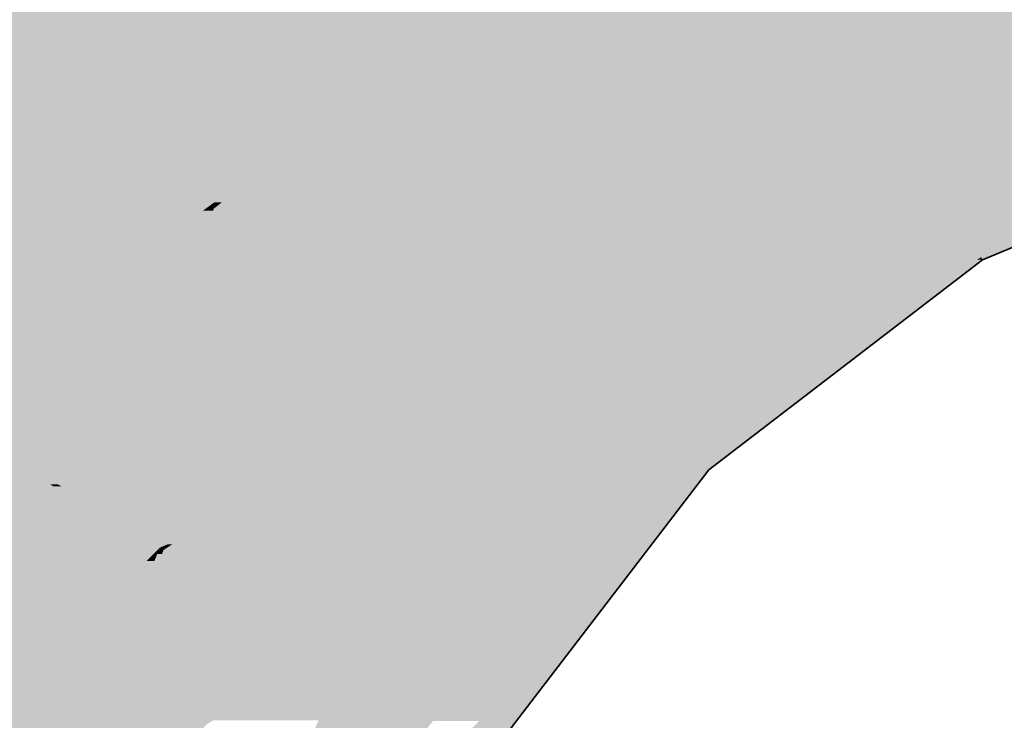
# Model space of a CAD drawing. Extents: x -350 to 540, y -53 to 541.
# Tile 129 of 569: x -151.47 to -149.98, y 116.82 to 117.88. Entities that reach past the tile are written whole.
import ezdxf

# ---------------------------------------------------------------- set-up
doc = ezdxf.new("R2010")
doc.units = 0
doc.layers.get('0').update_dxf_attribs({"lineweight": 35})
for name, color, linetype, lineweight, true_color in [('L_Abluft', 7, 'Continuous', 35, 0xf7d209), ('L_Abluft-Shading', 7, 'Continuous', 35, 0xf7d209), ('L_Zuluft', 6, 'Continuous', 35, 0xff00ff), ('L_Zuluft-Shading', 6, 'Continuous', 35, 0xff00ff)]:
    doc.layers.add(name, color=color, linetype=linetype, lineweight=lineweight, true_color=true_color)

# ---------------------------------------------------------------- blocks, each defined once
blk = doc.blocks.new('Shading-A06HSWD4NL', base_point=(-150.5504, 121.5176))
at = {"layer": 'L_Zuluft-Shading', "color": 212, "true_color": 0xe400e4}
for points in [[(-150.6595, 117.7575), (-150.9107, 117.7575), (-150.308, 118.0272)], [(-151.1617, 117.7238), (-151.2787, 117.7238), (-151.1365, 117.9091)], [(-150.9619, 117.7346), (-151.1602, 117.7346), (-151.1365, 117.9091)], [(-150.9619, 117.7346), (-150.5719, 117.9091), (-151.1365, 117.9091)], [(-150.9619, 117.7346), (-150.6595, 117.7575), (-150.9107, 117.7575)], [(-150.6893, 117.7346), (-150.9619, 117.7346), (-150.6595, 117.7575)], [(-151.1661, 117.607), (-151.1775, 117.607), (-151.0066, 117.7322)], [(-151.1617, 117.7238), (-150.9619, 117.7346), (-151.1602, 117.7346)], [(-151.0181, 117.7238), (-151.1617, 117.7238), (-151.0066, 117.7322)], [(-150.8781, 117.6507), (-151.1104, 117.6507), (-150.9595, 117.7322)], [(-151.1104, 117.6507), (-150.9595, 117.7322), (-151.0066, 117.7322)], [(-150.9595, 117.7322), (-151.0066, 117.7322), (-150.9619, 117.7346)], [(-150.9134, 117.6861), (-150.6893, 117.7346), (-150.9619, 117.7346)], [(-150.7525, 117.6861), (-150.9134, 117.6861), (-150.6893, 117.7346)], [(-151.4073, 117.5562), (-151.1713, 117.7172), (-151.2838, 117.7172)], [(-151.1775, 117.607), (-151.3328, 117.607), (-151.1617, 117.7238)], [(-151.2838, 117.7172), (-151.1617, 117.7238), (-151.2787, 117.7238)], [(-151.1713, 117.7172), (-151.2838, 117.7172), (-151.1617, 117.7238)], [(-151.1775, 117.607), (-151.0181, 117.7238), (-151.1617, 117.7238)], [(-150.8781, 117.6507), (-150.7525, 117.6861), (-150.9134, 117.6861)], [(-150.7986, 117.6507), (-150.8781, 117.6507), (-150.7525, 117.6861)], [(-151.1789, 117.597), (-150.8781, 117.6507), (-151.1104, 117.6507)], [(-150.8436, 117.6162), (-151.0711, 117.6162), (-150.8781, 117.6507)], [(-150.8436, 117.6162), (-150.7986, 117.6507), (-150.8781, 117.6507)], [(-150.8464, 117.6126), (-151.0916, 117.6126), (-150.8436, 117.6162)], [(-151.0916, 117.6126), (-150.8436, 117.6162), (-151.0711, 117.6162)], [(-151.1952, 117.5941), (-151.3518, 117.5941), (-151.1775, 117.607)], [(-151.3518, 117.5941), (-151.1775, 117.607), (-151.3328, 117.607)], [(-151.1789, 117.597), (-151.1912, 117.597), (-151.1775, 117.607)], [(-151.0885, 117.597), (-151.1789, 117.597), (-151.0916, 117.6126)], [(-151.1789, 117.597), (-151.1661, 117.607), (-151.1775, 117.607)], [(-150.9761, 117.4436), (-151.0579, 117.4436), (-151.0916, 117.6126)], [(-150.9761, 117.4436), (-150.8464, 117.6126), (-151.0916, 117.6126)], [(-151.1844, 117.5562), (-151.4073, 117.5562), (-151.1789, 117.597)], [(-151.4073, 117.5562), (-151.1952, 117.5941), (-151.3518, 117.5941)], [(-151.041, 117.359), (-151.2112, 117.359), (-151.0885, 117.597)], [(-151.2112, 117.359), (-151.0885, 117.597), (-151.1789, 117.597)], [(-151.1952, 117.5941), (-151.1789, 117.597), (-151.1912, 117.597)], [(-151.2335, 117.2878), (-151.6132, 117.2878), (-151.4073, 117.5562)], [(-151.2231, 117.2717), (-151.1844, 117.5562), (-151.4073, 117.5562)], [(-151.041, 117.359), (-150.9761, 117.4436), (-151.0579, 117.4436)], [(-151.108, 117.2717), (-151.2231, 117.2717), (-151.041, 117.359)], [(-151.2231, 117.2717), (-151.041, 117.359), (-151.2112, 117.359)], [(-151.4209, 117.1768), (-151.6592, 117.1768), (-151.6132, 117.2878)], [(-151.5835, 117.2717), (-151.2335, 117.2878), (-151.6132, 117.2878)], [(-151.4144, 117.1799), (-151.4263, 117.1799), (-151.6132, 117.2878)], [(-151.2231, 117.2717), (-151.5835, 117.2717), (-151.2335, 117.2878)], [(-151.4144, 117.1799), (-151.2231, 117.2717), (-151.5835, 117.2717)], [(-151.2355, 117.1799), (-151.4144, 117.1799), (-151.2231, 117.2717)], [(-151.2478, 117.0894), (-151.108, 117.2717), (-151.2231, 117.2717)], [(-151.7646, 116.749), (-151.8364, 116.749), (-151.4209, 117.1768)], [(-151.8364, 116.749), (-151.4209, 117.1768), (-151.6592, 117.1768)], [(-151.2604, 117.0841), (-151.4954, 117.0841), (-151.4209, 117.1768)], [(-151.4209, 117.1768), (-151.4144, 117.1799), (-151.4263, 117.1799)], [(-151.4087, 117.1768), (-151.4209, 117.1768), (-151.4144, 117.1799)], [(-151.2696, 117.0894), (-151.4087, 117.1768), (-151.4209, 117.1768)], [(-151.2478, 117.0894), (-151.2355, 117.1799), (-151.4144, 117.1799)], [(-151.2478, 117.0894), (-151.2696, 117.0894), (-151.4087, 117.1768)], [(-151.2801, 117.0641), (-151.5115, 117.0641), (-151.2604, 117.0841)], [(-151.5115, 117.0641), (-151.2604, 117.0841), (-151.4954, 117.0841)], [(-151.2643, 117.0744), (-151.27, 117.0744), (-151.2604, 117.0841)], [(-151.2604, 117.0841), (-151.2478, 117.0894), (-151.2696, 117.0894)], [(-151.2643, 117.0744), (-151.2545, 117.0807), (-151.2617, 117.0807)], [(-151.2571, 117.0744), (-151.2643, 117.0744), (-151.2545, 117.0807)], [(-151.2545, 117.0807), (-151.2617, 117.0807), (-151.2604, 117.0841)], [(-151.2519, 117.0841), (-151.2604, 117.0841), (-151.2478, 117.0894)], [(-151.2545, 117.0807), (-151.2519, 117.0841), (-151.2604, 117.0841)], [(-151.4689, 116.5631), (-151.7734, 116.5631), (-151.2684, 117.0641)], [(-151.7734, 116.5631), (-151.2684, 117.0641), (-151.2801, 117.0641)], [(-151.7646, 116.749), (-151.2801, 117.0641), (-151.5115, 117.0641)], [(-151.5903, 116.749), (-151.7646, 116.749), (-151.2801, 117.0641)], [(-151.4689, 116.5631), (-151.2571, 117.0744), (-151.2643, 117.0744)], [(-151.2801, 117.0641), (-151.2643, 117.0744), (-151.27, 117.0744)], [(-151.2684, 117.0641), (-151.2801, 117.0641), (-151.2643, 117.0744)]]:
    blk.add_solid(points, dxfattribs=at)
at = {"layer": 'L_Zuluft-Shading', "color": 212, "true_color": 0xcc00cc}
for points in [[(-150.2696, 117.8032), (-150.6, 117.8032), (-150.308, 118.0272)], [(-150.1289, 117.8281), (-150.1931, 117.8281), (-150.308, 118.0272)], [(-150.119, 117.817), (-150.1785, 118.0272), (-150.308, 118.0272)], [(-150.1931, 117.8281), (-150.2739, 117.8281), (-150.308, 118.0272)], [(-150.0657, 117.817), (-150.119, 117.817), (-150.1785, 118.0272)], [(-150.0611, 117.8084), (-149.8915, 118.0232), (-150.1763, 118.0232)], [(-150.0128, 117.8084), (-150.0611, 117.8084), (-149.6021, 117.9785)], [(-150.0611, 117.8084), (-149.6021, 117.9785), (-149.9268, 117.9785)], [(-150.2696, 117.8032), (-150.1931, 117.8281), (-150.2739, 117.8281)], [(-150.1787, 117.8032), (-150.2696, 117.8032), (-150.1931, 117.8281)], [(-150.119, 117.817), (-150.1867, 117.817), (-150.1931, 117.8281)], [(-150.119, 117.817), (-150.1289, 117.8281), (-150.1931, 117.8281)], [(-150.1646, 117.7787), (-150.119, 117.817), (-150.1867, 117.817)], [(-150.0845, 117.7787), (-150.1646, 117.7787), (-150.119, 117.817)], [(-150.0611, 117.8084), (-150.1112, 117.8084), (-150.119, 117.817)], [(-150.0611, 117.8084), (-150.0657, 117.817), (-150.119, 117.817)], [(-150.0845, 117.7787), (-150.0611, 117.8084), (-150.1112, 117.8084)], [(-150.0256, 117.8031), (-150.0652, 117.8031), (-150.0611, 117.8084)], [(-150.0256, 117.8031), (-150.0128, 117.8084), (-150.0611, 117.8084)], [(-150.384, 117.7659), (-150.6485, 117.7659), (-150.2696, 117.8032)], [(-150.6485, 117.7659), (-150.2696, 117.8032), (-150.6, 117.8032)], [(-150.2639, 117.7696), (-150.3727, 117.7696), (-150.2696, 117.8032)], [(-150.2644, 117.7727), (-150.1787, 117.8032), (-150.2696, 117.8032)], [(-150.1611, 117.7727), (-150.2644, 117.7727), (-150.1787, 117.8032)], [(-150.0845, 117.7787), (-150.0256, 117.8031), (-150.0652, 117.8031)], [(-150.1611, 117.7727), (-150.0845, 117.7787), (-150.1646, 117.7787)], [(-150.0989, 117.7727), (-150.1611, 117.7727), (-150.0845, 117.7787)], [(-150.6595, 117.7575), (-150.384, 117.7659), (-150.6485, 117.7659)], [(-150.4098, 117.7575), (-150.6595, 117.7575), (-150.384, 117.7659)], [(-150.2588, 117.74), (-150.4637, 117.74), (-150.2632, 117.7659)], [(-150.4637, 117.74), (-150.2632, 117.7659), (-150.384, 117.7659)], [(-150.384, 117.7659), (-150.2639, 117.7696), (-150.3727, 117.7696)], [(-150.2632, 117.7659), (-150.384, 117.7659), (-150.2639, 117.7696)], [(-150.2639, 117.7696), (-150.1611, 117.7727), (-150.2644, 117.7727)], [(-150.1593, 117.7696), (-150.2639, 117.7696), (-150.1611, 117.7727)], [(-150.2608, 117.7519), (-150.1593, 117.7696), (-150.2639, 117.7696)], [(-150.1491, 117.7519), (-150.2608, 117.7519), (-150.1593, 117.7696)], [(-150.1491, 117.7519), (-150.0989, 117.7727), (-150.1611, 117.7727)], [(-150.5669, 117.7063), (-150.7262, 117.7063), (-150.4098, 117.7575)], [(-150.7262, 117.7063), (-150.4098, 117.7575), (-150.6595, 117.7575)], [(-150.2588, 117.74), (-150.1491, 117.7519), (-150.2608, 117.7519)], [(-150.1647, 117.74), (-150.2588, 117.74), (-150.1491, 117.7519)], [(-150.5669, 117.7063), (-150.2588, 117.74), (-150.4637, 117.74)], [(-150.253, 117.7063), (-150.5669, 117.7063), (-150.2588, 117.74)], [(-150.2478, 117.6762), (-150.1647, 117.74), (-150.2588, 117.74)], [(-150.7525, 117.6861), (-150.5669, 117.7063), (-150.7262, 117.7063)], [(-150.6291, 117.6861), (-150.7525, 117.6861), (-150.5669, 117.7063)], [(-150.2478, 117.6762), (-150.6595, 117.6762), (-150.253, 117.7063)], [(-150.6595, 117.6762), (-150.253, 117.7063), (-150.5669, 117.7063)], [(-150.8436, 117.6162), (-150.6291, 117.6861), (-150.7525, 117.6861)], [(-150.8436, 117.6162), (-150.2478, 117.6762), (-150.6595, 117.6762)], [(-150.4098, 117.6162), (-150.8436, 117.6162), (-150.2478, 117.6762)], [(-150.4787, 117.4991), (-150.7264, 117.4991), (-150.2478, 117.6762)], [(-150.7264, 117.4991), (-150.9335, 117.4991), (-150.8436, 117.6162)], [(-150.7264, 117.4991), (-150.4098, 117.6162), (-150.8436, 117.6162)], [(-150.797, 117.4436), (-150.9761, 117.4436), (-150.7264, 117.4991)], [(-150.9761, 117.4436), (-150.7264, 117.4991), (-150.9335, 117.4991)], [(-150.6358, 117.4085), (-150.8417, 117.4085), (-150.7264, 117.4991)], [(-150.6614, 117.4341), (-150.4787, 117.4991), (-150.7264, 117.4991)], [(-150.5633, 117.4341), (-150.6614, 117.4341), (-150.4787, 117.4991)], [(-150.8495, 117.4024), (-151.0077, 117.4024), (-150.9761, 117.4436)], [(-150.8495, 117.4024), (-150.797, 117.4436), (-150.9761, 117.4436)], [(-150.6358, 117.4085), (-150.5633, 117.4341), (-150.6614, 117.4341)], [(-150.5967, 117.4085), (-150.6358, 117.4085), (-150.5633, 117.4341)], [(-150.6571, 117.4021), (-150.8498, 117.4021), (-150.6358, 117.4085)], [(-150.8498, 117.4021), (-150.6358, 117.4085), (-150.8417, 117.4085)], [(-150.6188, 117.3915), (-150.6923, 117.3915), (-150.6358, 117.4085)], [(-150.6188, 117.3915), (-150.5967, 117.4085), (-150.6358, 117.4085)], [(-151.2478, 117.0894), (-150.8495, 117.4024), (-151.0077, 117.4024)], [(-150.7944, 117.3072), (-150.9706, 117.3072), (-150.8498, 117.4021)], [(-150.821, 117.3528), (-150.6571, 117.4021), (-150.8498, 117.4021)], [(-150.6995, 117.3528), (-150.821, 117.3528), (-150.6188, 117.3915)], [(-150.821, 117.3528), (-150.6188, 117.3915), (-150.6923, 117.3915)], [(-150.6835, 117.3072), (-150.7944, 117.3072), (-150.6188, 117.3915)], [(-150.7944, 117.3072), (-150.6995, 117.3528), (-150.821, 117.3528)], [(-150.8989, 117.0894), (-151.2478, 117.0894), (-150.7944, 117.3072)], [(-151.2478, 117.0894), (-150.7944, 117.3072), (-150.9706, 117.3072)], [(-150.7465, 117.2251), (-150.8338, 117.2251), (-150.7944, 117.3072)], [(-150.7465, 117.2251), (-150.6835, 117.3072), (-150.7944, 117.3072)], [(-150.8979, 117.0279), (-150.9284, 117.0279), (-150.7465, 117.2251)], [(-150.9284, 117.0279), (-150.7465, 117.2251), (-150.8338, 117.2251)], [(-151.1407, 116.8709), (-151.3414, 116.8709), (-151.2545, 117.0807)], [(-150.903, 117.0807), (-151.2545, 117.0807), (-150.8989, 117.0894)], [(-151.2545, 117.0807), (-150.8989, 117.0894), (-151.2478, 117.0894)], [(-150.9355, 117.013), (-151.1373, 117.013), (-151.2545, 117.0807)], [(-150.9355, 117.013), (-150.903, 117.0807), (-151.2545, 117.0807)], [(-151.0554, 116.9658), (-151.1922, 116.9658), (-151.2545, 117.0807)], [(-150.9092, 117.013), (-150.9355, 117.013), (-150.8979, 117.0279)], [(-150.9355, 117.013), (-150.8979, 117.0279), (-150.9284, 117.0279)], [(-151.0554, 116.9658), (-150.9355, 117.013), (-151.1373, 117.013)], [(-150.9582, 116.9658), (-151.0554, 116.9658), (-150.9355, 117.013)], [(-150.9793, 116.9218), (-150.9092, 117.013), (-150.9355, 117.013)], [(-151.1407, 116.8709), (-151.0554, 116.9658), (-151.1922, 116.9658)], [(-150.9793, 116.9218), (-151.095, 116.9218), (-151.0554, 116.9658)], [(-150.9793, 116.9218), (-150.9582, 116.9658), (-151.0554, 116.9658)], [(-151.0487, 116.8709), (-151.1407, 116.8709), (-150.9793, 116.9218)], [(-151.1407, 116.8709), (-150.9793, 116.9218), (-151.095, 116.9218)], [(-151.0203, 116.8227), (-151.1146, 116.8227), (-150.9793, 116.9218)], [(-151.3183, 116.6734), (-151.4232, 116.6734), (-151.1407, 116.8709)], [(-151.4232, 116.6734), (-151.1407, 116.8709), (-151.3414, 116.8709)], [(-151.1146, 116.8227), (-151.1841, 116.8227), (-151.1407, 116.8709)], [(-151.1146, 116.8227), (-151.0487, 116.8709), (-151.1407, 116.8709)]]:
    blk.add_solid(points, dxfattribs=at)
at = {"layer": 'L_Zuluft-Shading', "color": 6, "true_color": 0xf500f5}
for points in [[(-152.031, 117.529), (-151.1819, 117.9545), (-151.7044, 117.9545)], [(-151.7236, 117.529), (-152.031, 117.529), (-151.1819, 117.9545)], [(-151.2838, 117.7172), (-151.484, 117.7172), (-151.1365, 117.9091)], [(-151.484, 117.7172), (-151.1365, 117.9091), (-151.2397, 117.9091)], [(-151.4073, 117.5562), (-151.5932, 117.5562), (-151.2838, 117.7172)], [(-151.5103, 117.6966), (-151.2838, 117.7172), (-151.484, 117.7172)], [(-151.3234, 117.6966), (-151.5103, 117.6966), (-151.2838, 117.7172)], [(-151.8421, 117.4267), (-151.8538, 117.4267), (-151.3234, 117.6966)], [(-151.8538, 117.4267), (-151.3234, 117.6966), (-151.5103, 117.6966)], [(-151.8482, 117.4235), (-151.4073, 117.5562), (-151.5932, 117.5562)], [(-151.5091, 117.4235), (-151.8482, 117.4235), (-151.4073, 117.5562)]]:
    blk.add_solid(points, dxfattribs=at)
at = {"layer": 'L_Zuluft-Shading', "color": 214, "true_color": 0xaf00af}
for points in [[(-149.9462, 117.7805), (-150.0802, 117.7805), (-149.5721, 117.8665)], [(-150.0802, 117.7805), (-149.5721, 117.8665), (-149.8725, 117.8665)], [(-150.0702, 117.7519), (-150.1491, 117.7519), (-149.9538, 117.7787)], [(-150.1491, 117.7519), (-149.9538, 117.7787), (-150.0845, 117.7787)], [(-149.6931, 117.7359), (-150.1399, 117.7359), (-149.5649, 117.7805)], [(-150.1399, 117.7359), (-149.5649, 117.7805), (-149.9462, 117.7805)], [(-150.0845, 117.7787), (-149.9462, 117.7805), (-150.0802, 117.7805)], [(-149.9538, 117.7787), (-150.0845, 117.7787), (-149.9462, 117.7805)], [(-149.9825, 117.6065), (-150.0652, 117.6065), (-149.5504, 117.7855)], [(-150.1399, 117.7359), (-150.17, 117.7359), (-150.1491, 117.7519)], [(-150.1399, 117.7359), (-150.0702, 117.7519), (-150.1491, 117.7519)], [(-150.1054, 117.6762), (-150.2478, 117.6762), (-150.1399, 117.7359)], [(-150.2478, 117.6762), (-150.1399, 117.7359), (-150.17, 117.7359)], [(-150.0652, 117.6065), (-149.6931, 117.7359), (-150.1399, 117.7359)], [(-150.0878, 117.5978), (-150.35, 117.5978), (-150.2478, 117.6762)], [(-150.1056, 117.6065), (-150.1054, 117.6762), (-150.2478, 117.6762)], [(-150.0652, 117.6065), (-150.1056, 117.6065), (-150.1054, 117.6762)], [(-150.0878, 117.5978), (-150.0652, 117.6065), (-150.1056, 117.6065)], [(-150.0601, 117.5978), (-150.0878, 117.5978), (-150.0652, 117.6065)], [(-149.9954, 117.6012), (-150.0621, 117.6012), (-150.0652, 117.6065)], [(-149.9954, 117.6012), (-149.9825, 117.6065), (-150.0652, 117.6065)], [(-150.0492, 117.5789), (-149.9954, 117.6012), (-150.0621, 117.6012)], [(-150.3663, 117.4896), (-150.491, 117.4896), (-150.0878, 117.5978)], [(-150.491, 117.4896), (-150.0878, 117.5978), (-150.35, 117.5978)], [(-150.0492, 117.5789), (-150.1364, 117.5789), (-150.0878, 117.5978)], [(-150.0492, 117.5789), (-150.0601, 117.5978), (-150.0878, 117.5978)], [(-150.4325, 117.2848), (-150.4605, 117.2848), (-150.0492, 117.5789)], [(-150.3663, 117.4896), (-150.0492, 117.5789), (-150.1364, 117.5789)], [(-150.1741, 117.4896), (-150.3663, 117.4896), (-150.0492, 117.5789)], [(-150.3113, 117.3915), (-150.6188, 117.3915), (-150.1741, 117.4896)], [(-150.6188, 117.3915), (-150.1741, 117.4896), (-150.3663, 117.4896)], [(-150.5633, 117.4341), (-150.3663, 117.4896), (-150.491, 117.4896)], [(-150.5092, 117.4341), (-150.5633, 117.4341), (-150.3663, 117.4896)], [(-150.6188, 117.3915), (-150.5092, 117.4341), (-150.5633, 117.4341)], [(-150.4906, 117.2633), (-150.7172, 117.2633), (-150.6188, 117.3915)], [(-150.4906, 117.2633), (-150.3113, 117.3915), (-150.6188, 117.3915)], [(-150.4605, 117.2633), (-150.4906, 117.2633), (-150.4325, 117.2848)], [(-150.4906, 117.2633), (-150.4325, 117.2848), (-150.4605, 117.2848)], [(-150.5393, 117.2251), (-150.7465, 117.2251), (-150.4906, 117.2633)], [(-150.7465, 117.2251), (-150.4906, 117.2633), (-150.7172, 117.2633)], [(-150.4776, 117.2502), (-150.5072, 117.2502), (-150.4906, 117.2633)], [(-150.4776, 117.2502), (-150.4605, 117.2633), (-150.4906, 117.2633)], [(-150.5336, 117.1772), (-150.6003, 117.1772), (-150.4776, 117.2502)], [(-150.6003, 117.1772), (-150.4776, 117.2502), (-150.5072, 117.2502)], [(-150.6, 117.1774), (-150.7831, 117.1774), (-150.7465, 117.2251)], [(-150.6, 117.1774), (-150.5393, 117.2251), (-150.7465, 117.2251)], [(-150.9253, 116.9218), (-150.9793, 116.9218), (-150.6, 117.1774)], [(-150.9793, 116.9218), (-150.6, 117.1774), (-150.7831, 117.1774)], [(-150.5833, 117.1124), (-150.6827, 117.1124), (-150.6003, 117.1772)], [(-150.5833, 117.1124), (-150.5336, 117.1772), (-150.6003, 117.1772)], [(-150.7433, 116.9038), (-150.9482, 116.9038), (-150.5833, 117.1124)], [(-150.9482, 116.9038), (-150.5833, 117.1124), (-150.6827, 117.1124)], [(-150.9482, 116.9038), (-150.9867, 116.9038), (-150.9793, 116.9218)], [(-150.9482, 116.9038), (-150.9253, 116.9218), (-150.9793, 116.9218)], [(-151.0611, 116.7241), (-150.9482, 116.9038), (-150.9867, 116.9038)], [(-150.8339, 116.8379), (-150.9896, 116.8379), (-150.9482, 116.9038)], [(-150.8062, 116.8219), (-150.7433, 116.9038), (-150.9482, 116.9038)], [(-150.8647, 116.7995), (-151.0138, 116.7995), (-150.8339, 116.8379)], [(-151.0138, 116.7995), (-150.8339, 116.8379), (-150.9896, 116.8379)], [(-150.8062, 116.8219), (-150.8467, 116.8219), (-150.8339, 116.8379)]]:
    blk.add_solid(points, dxfattribs=at)
at = {"layer": 'L_Zuluft-Shading', "color": 214, "true_color": 0x900090}
for points in [[(-149.9134, 117.5789), (-150.0492, 117.5789), (-149.7579, 117.6264)], [(-150.0492, 117.5789), (-149.7579, 117.6264), (-149.9345, 117.6264)], [(-149.9579, 117.5436), (-150.0288, 117.5436), (-149.7579, 117.6264)], [(-150.0288, 117.5436), (-150.0952, 117.5436), (-150.0492, 117.5789)], [(-150.0288, 117.5436), (-149.9134, 117.5789), (-150.0492, 117.5789)], [(-150.4325, 117.2848), (-150.0288, 117.5436), (-150.0952, 117.5436)], [(-150.0174, 117.5238), (-150.0597, 117.5238), (-150.0288, 117.5436)], [(-150.0152, 117.5199), (-149.9579, 117.5436), (-150.0288, 117.5436)], [(-150.1829, 117.4254), (-150.2132, 117.4254), (-150.0174, 117.5238)], [(-150.2132, 117.4254), (-150.0174, 117.5238), (-150.0597, 117.5238)], [(-150.0152, 117.5199), (-150.024, 117.5199), (-150.0174, 117.5238)], [(-150.1383, 117.4254), (-150.1829, 117.4254), (-150.0152, 117.5199)], [(-150.1829, 117.4254), (-150.0152, 117.5199), (-150.024, 117.5199)], [(-150.3666, 117.2502), (-150.4776, 117.2502), (-150.1383, 117.4254)], [(-150.4776, 117.2502), (-150.1383, 117.4254), (-150.1829, 117.4254)], [(-150.4194, 117.2848), (-150.4325, 117.2848), (-150.1829, 117.4254)], [(-150.4325, 117.2848), (-150.1829, 117.4254), (-150.2132, 117.4254)], [(-150.4776, 117.2502), (-150.4194, 117.2848), (-150.4325, 117.2848)], [(-150.5103, 117.1124), (-150.5833, 117.1124), (-150.4776, 117.2502)], [(-150.4294, 117.202), (-150.489, 117.202), (-150.4776, 117.2502)], [(-150.4294, 117.202), (-150.3666, 117.2502), (-150.4776, 117.2502)], [(-150.5158, 117.0894), (-150.4294, 117.202), (-150.489, 117.202)], [(-150.5155, 117.0904), (-150.6002, 117.0904), (-150.5833, 117.1124)], [(-150.5155, 117.0904), (-150.5103, 117.1124), (-150.5833, 117.1124)], [(-150.7771, 116.8219), (-150.8062, 116.8219), (-150.5158, 117.0894)], [(-150.8062, 116.8219), (-150.5158, 117.0894), (-150.6009, 117.0894)], [(-150.7293, 116.8111), (-150.7876, 116.8111), (-150.5158, 117.0894)], [(-150.5158, 117.0894), (-150.6009, 117.0894), (-150.5155, 117.0904)], [(-150.6009, 117.0894), (-150.5155, 117.0904), (-150.6002, 117.0904)]]:
    blk.add_solid(points, dxfattribs=at)
blk = doc.blocks.new('Shading-A06HSWIINL', base_point=(-152.4975, 118.6071))
at = {"layer": 'L_Abluft-Shading', "color": 52, "true_color": 0xddbc08}
for points in [[(-150.6595, 117.7575), (-150.9107, 117.7575), (-150.308, 118.0272)], [(-151.1617, 117.7238), (-151.2787, 117.7238), (-151.1365, 117.9091)], [(-150.9619, 117.7346), (-151.1602, 117.7346), (-151.1365, 117.9091)], [(-150.9619, 117.7346), (-150.5719, 117.9091), (-151.1365, 117.9091)], [(-150.9619, 117.7346), (-150.6595, 117.7575), (-150.9107, 117.7575)], [(-150.6893, 117.7346), (-150.9619, 117.7346), (-150.6595, 117.7575)], [(-151.1661, 117.607), (-151.1775, 117.607), (-151.0066, 117.7322)], [(-151.1617, 117.7238), (-150.9619, 117.7346), (-151.1602, 117.7346)], [(-151.0181, 117.7238), (-151.1617, 117.7238), (-151.0066, 117.7322)], [(-150.8781, 117.6507), (-151.1104, 117.6507), (-150.9595, 117.7322)], [(-151.1104, 117.6507), (-150.9595, 117.7322), (-151.0066, 117.7322)], [(-150.9595, 117.7322), (-151.0066, 117.7322), (-150.9619, 117.7346)], [(-150.9134, 117.6861), (-150.6893, 117.7346), (-150.9619, 117.7346)], [(-150.7525, 117.6861), (-150.9134, 117.6861), (-150.6893, 117.7346)], [(-151.4073, 117.5562), (-151.1713, 117.7172), (-151.2838, 117.7172)], [(-151.1775, 117.607), (-151.3328, 117.607), (-151.1617, 117.7238)], [(-151.2838, 117.7172), (-151.1617, 117.7238), (-151.2787, 117.7238)], [(-151.1713, 117.7172), (-151.2838, 117.7172), (-151.1617, 117.7238)], [(-151.1775, 117.607), (-151.0181, 117.7238), (-151.1617, 117.7238)], [(-150.8781, 117.6507), (-150.7525, 117.6861), (-150.9134, 117.6861)], [(-150.7986, 117.6507), (-150.8781, 117.6507), (-150.7525, 117.6861)], [(-151.1789, 117.597), (-150.8781, 117.6507), (-151.1104, 117.6507)], [(-150.8436, 117.6162), (-151.0711, 117.6162), (-150.8781, 117.6507)], [(-150.8436, 117.6162), (-150.7986, 117.6507), (-150.8781, 117.6507)], [(-150.9306, 117.5029), (-151.1917, 117.5029), (-150.8436, 117.6162)], [(-151.1789, 117.597), (-150.8436, 117.6162), (-151.0711, 117.6162)], [(-150.9027, 117.597), (-151.1789, 117.597), (-150.8436, 117.6162)], [(-151.1952, 117.5941), (-151.3518, 117.5941), (-151.1775, 117.607)], [(-151.3518, 117.5941), (-151.1775, 117.607), (-151.3328, 117.607)], [(-151.1789, 117.597), (-151.1912, 117.597), (-151.1775, 117.607)], [(-151.1789, 117.597), (-151.1661, 117.607), (-151.1775, 117.607)], [(-151.4073, 117.5562), (-151.1952, 117.5941), (-151.3518, 117.5941)], [(-151.2469, 117.5562), (-151.4073, 117.5562), (-151.1952, 117.5941)], [(-151.1917, 117.5029), (-151.3197, 117.5029), (-151.1793, 117.5941)], [(-151.3197, 117.5029), (-151.1793, 117.5941), (-151.1952, 117.5941)], [(-151.1952, 117.5941), (-151.1789, 117.597), (-151.1912, 117.597)], [(-151.1793, 117.5941), (-151.1952, 117.5941), (-151.1789, 117.597)], [(-151.1917, 117.5029), (-150.9027, 117.597), (-151.1789, 117.597)], [(-151.3712, 117.4652), (-151.4772, 117.4652), (-151.4073, 117.5562)], [(-151.3712, 117.4652), (-151.2469, 117.5562), (-151.4073, 117.5562)], [(-151.3075, 117.4652), (-151.3712, 117.4652), (-151.1917, 117.5029)], [(-151.3712, 117.4652), (-151.1917, 117.5029), (-151.3197, 117.5029)], [(-151.1993, 117.4468), (-151.3639, 117.4468), (-151.1917, 117.5029)], [(-151.1847, 117.1717), (-151.2366, 117.1717), (-150.9306, 117.5029)], [(-151.2366, 117.1717), (-150.9306, 117.5029), (-151.1917, 117.5029)], [(-151.6132, 117.2878), (-151.3712, 117.4652), (-151.4772, 117.4652)], [(-151.3639, 117.4468), (-151.3962, 117.4468), (-151.3712, 117.4652)], [(-151.3639, 117.4468), (-151.3075, 117.4652), (-151.3712, 117.4652)], [(-151.4221, 117.4278), (-151.3639, 117.4468), (-151.3962, 117.4468)], [(-151.3563, 117.4278), (-151.4221, 117.4278), (-151.3639, 117.4468)], [(-151.2412, 117.1381), (-151.1993, 117.4468), (-151.3639, 117.4468)], [(-151.3625, 117.2878), (-151.6132, 117.2878), (-151.4221, 117.4278)], [(-151.2988, 117.1381), (-151.3563, 117.4278), (-151.4221, 117.4278)], [(-151.2412, 117.1381), (-151.2988, 117.1381), (-151.3563, 117.4278)], [(-151.2968, 117.1051), (-151.6889, 117.1051), (-151.6132, 117.2878)], [(-151.2872, 117.1108), (-151.3066, 117.1108), (-151.6132, 117.2878)], [(-151.2872, 117.1108), (-151.3625, 117.2878), (-151.6132, 117.2878)], [(-151.2412, 117.1381), (-151.1847, 117.1717), (-151.2366, 117.1717)], [(-151.2105, 117.1381), (-151.2412, 117.1381), (-151.1847, 117.1717)], [(-151.2872, 117.1108), (-151.2412, 117.1381), (-151.2988, 117.1381)], [(-151.2449, 117.1108), (-151.2872, 117.1108), (-151.2412, 117.1381)], [(-151.2478, 117.0894), (-151.2105, 117.1381), (-151.2412, 117.1381)], [(-151.2968, 117.1051), (-151.2872, 117.1108), (-151.3066, 117.1108)], [(-151.2767, 117.1051), (-151.2968, 117.1051), (-151.2872, 117.1108)], [(-151.2478, 117.0894), (-151.2449, 117.1108), (-151.2872, 117.1108)], [(-151.7078, 116.9123), (-151.7688, 116.9123), (-151.2968, 117.1051)], [(-151.7688, 116.9123), (-151.2968, 117.1051), (-151.6889, 117.1051)], [(-151.2604, 117.0841), (-151.3415, 117.0841), (-151.2968, 117.1051)], [(-151.2696, 117.0894), (-151.2767, 117.1051), (-151.2968, 117.1051)], [(-151.2478, 117.0894), (-151.2696, 117.0894), (-151.2767, 117.1051)], [(-151.756, 116.8897), (-151.2604, 117.0841), (-151.3415, 117.0841)], [(-151.424, 116.6715), (-151.6666, 116.6715), (-151.2604, 117.0841)], [(-151.424, 116.6715), (-151.2545, 117.0807), (-151.2617, 117.0807)], [(-151.2801, 117.0641), (-151.3114, 117.0641), (-151.2604, 117.0841)], [(-151.2604, 117.0841), (-151.2478, 117.0894), (-151.2696, 117.0894)], [(-151.2545, 117.0807), (-151.2617, 117.0807), (-151.2604, 117.0841)], [(-151.2519, 117.0841), (-151.2604, 117.0841), (-151.2478, 117.0894)], [(-151.2545, 117.0807), (-151.2519, 117.0841), (-151.2604, 117.0841)], [(-151.5483, 116.8897), (-151.756, 116.8897), (-151.2801, 117.0641)], [(-151.756, 116.8897), (-151.2801, 117.0641), (-151.3114, 117.0641)], [(-151.5491, 116.7909), (-151.7002, 116.7909), (-151.2801, 117.0641)]]:
    blk.add_solid(points, dxfattribs=at)
at = {"layer": 'L_Abluft-Shading', "color": 42, "true_color": 0xc6a807}
for points in [[(-150.2696, 117.8032), (-150.6, 117.8032), (-150.308, 118.0272)], [(-150.0845, 117.7787), (-150.1646, 117.7787), (-150.308, 118.0272)], [(-150.1931, 117.8281), (-150.2739, 117.8281), (-150.308, 118.0272)], [(-150.0845, 117.7787), (-149.8915, 118.0232), (-150.3044, 118.0232)], [(-150.0845, 117.7787), (-149.6021, 117.9785), (-149.9268, 117.9785)], [(-150.2696, 117.8032), (-150.1931, 117.8281), (-150.2739, 117.8281)], [(-150.1787, 117.8032), (-150.2696, 117.8032), (-150.1931, 117.8281)], [(-150.384, 117.7659), (-150.6485, 117.7659), (-150.2696, 117.8032)], [(-150.6485, 117.7659), (-150.2696, 117.8032), (-150.6, 117.8032)], [(-150.2639, 117.7696), (-150.3727, 117.7696), (-150.2696, 117.8032)], [(-150.2644, 117.7727), (-150.1787, 117.8032), (-150.2696, 117.8032)], [(-150.1611, 117.7727), (-150.2644, 117.7727), (-150.1787, 117.8032)], [(-150.1611, 117.7727), (-150.0845, 117.7787), (-150.1646, 117.7787)], [(-150.0989, 117.7727), (-150.1611, 117.7727), (-150.0845, 117.7787)], [(-150.6595, 117.7575), (-150.384, 117.7659), (-150.6485, 117.7659)], [(-150.4098, 117.7575), (-150.6595, 117.7575), (-150.384, 117.7659)], [(-150.2588, 117.74), (-150.4637, 117.74), (-150.2632, 117.7659)], [(-150.4637, 117.74), (-150.2632, 117.7659), (-150.384, 117.7659)], [(-150.384, 117.7659), (-150.2639, 117.7696), (-150.3727, 117.7696)], [(-150.2632, 117.7659), (-150.384, 117.7659), (-150.2639, 117.7696)], [(-150.2639, 117.7696), (-150.1611, 117.7727), (-150.2644, 117.7727)], [(-150.1593, 117.7696), (-150.2639, 117.7696), (-150.1611, 117.7727)], [(-150.2608, 117.7519), (-150.1593, 117.7696), (-150.2639, 117.7696)], [(-150.1491, 117.7519), (-150.2608, 117.7519), (-150.1593, 117.7696)], [(-150.1491, 117.7519), (-150.0989, 117.7727), (-150.1611, 117.7727)], [(-150.5669, 117.7063), (-150.7262, 117.7063), (-150.4098, 117.7575)], [(-150.7262, 117.7063), (-150.4098, 117.7575), (-150.6595, 117.7575)], [(-150.2588, 117.74), (-150.1491, 117.7519), (-150.2608, 117.7519)], [(-150.1647, 117.74), (-150.2588, 117.74), (-150.1491, 117.7519)], [(-150.2495, 117.6861), (-150.7525, 117.6861), (-150.2588, 117.74)], [(-150.5669, 117.7063), (-150.2588, 117.74), (-150.4637, 117.74)], [(-150.2478, 117.6762), (-150.1647, 117.74), (-150.2588, 117.74)], [(-150.7525, 117.6861), (-150.5669, 117.7063), (-150.7262, 117.7063)], [(-150.8436, 117.6162), (-150.2478, 117.6762), (-150.7655, 117.6762)], [(-150.4098, 117.6162), (-150.8436, 117.6162), (-150.2478, 117.6762)], [(-150.2478, 117.6762), (-150.7655, 117.6762), (-150.2495, 117.6861)], [(-150.7655, 117.6762), (-150.2495, 117.6861), (-150.7525, 117.6861)], [(-150.4787, 117.4991), (-150.7264, 117.4991), (-150.2478, 117.6762)], [(-150.7264, 117.4991), (-150.9335, 117.4991), (-150.8436, 117.6162)], [(-150.7264, 117.4991), (-150.4098, 117.6162), (-150.8436, 117.6162)], [(-151.1023, 117.2037), (-151.1601, 117.2037), (-150.7264, 117.4991)], [(-151.1601, 117.2037), (-150.7264, 117.4991), (-150.9335, 117.4991)], [(-150.6358, 117.4085), (-150.8417, 117.4085), (-150.7264, 117.4991)], [(-150.6614, 117.4341), (-150.4787, 117.4991), (-150.7264, 117.4991)], [(-150.5633, 117.4341), (-150.6614, 117.4341), (-150.4787, 117.4991)], [(-150.6358, 117.4085), (-150.5633, 117.4341), (-150.6614, 117.4341)], [(-150.5967, 117.4085), (-150.6358, 117.4085), (-150.5633, 117.4341)], [(-150.9695, 117.3081), (-150.6358, 117.4085), (-150.8417, 117.4085)], [(-150.6188, 117.3915), (-150.6923, 117.3915), (-150.6358, 117.4085)], [(-150.6188, 117.3915), (-150.5967, 117.4085), (-150.6358, 117.4085)], [(-150.8602, 117.1017), (-151.2222, 117.1017), (-150.6188, 117.3915)], [(-150.9357, 117.2393), (-151.0106, 117.2393), (-150.6188, 117.3915)], [(-150.8336, 117.3081), (-150.9695, 117.3081), (-150.6188, 117.3915)], [(-150.9695, 117.3081), (-150.6188, 117.3915), (-150.6923, 117.3915)], [(-150.8979, 117.0279), (-150.9217, 117.0279), (-150.6188, 117.3915)], [(-151.1023, 117.2037), (-150.8336, 117.3081), (-150.9695, 117.3081)], [(-151.2222, 117.1017), (-150.9357, 117.2393), (-151.0106, 117.2393)], [(-151.0654, 117.2037), (-151.1023, 117.2037), (-151.0106, 117.2393)], [(-151.2222, 117.1017), (-151.2321, 117.1017), (-151.0654, 117.2037)], [(-151.2321, 117.1017), (-151.0654, 117.2037), (-151.1023, 117.2037)], [(-151.1847, 117.1717), (-151.1023, 117.2037), (-151.1601, 117.2037)], [(-151.143, 117.1717), (-151.1847, 117.1717), (-151.1023, 117.2037)], [(-151.2478, 117.0894), (-151.143, 117.1717), (-151.1847, 117.1717)], [(-150.8777, 117.0807), (-151.2545, 117.0807), (-150.8602, 117.1017)], [(-151.2545, 117.0807), (-150.8602, 117.1017), (-151.2222, 117.1017)], [(-151.2411, 117.0894), (-151.2478, 117.0894), (-151.2222, 117.1017)], [(-151.2478, 117.0894), (-151.2222, 117.1017), (-151.2321, 117.1017)], [(-151.1407, 116.8709), (-151.3414, 116.8709), (-151.2545, 117.0807)], [(-151.2545, 117.0807), (-151.2411, 117.0894), (-151.2478, 117.0894)], [(-151.0554, 116.9658), (-151.1922, 116.9658), (-151.2545, 117.0807)], [(-150.9334, 117.0139), (-151.1387, 117.0139), (-151.2545, 117.0807)], [(-150.9334, 117.0139), (-150.8777, 117.0807), (-151.2545, 117.0807)], [(-150.9086, 117.0139), (-150.9334, 117.0139), (-150.8979, 117.0279)], [(-150.9334, 117.0139), (-150.8979, 117.0279), (-150.9217, 117.0279)], [(-151.0554, 116.9658), (-150.9334, 117.0139), (-151.1387, 117.0139)], [(-150.9734, 116.9658), (-151.0554, 116.9658), (-150.9334, 117.0139)], [(-150.9367, 116.9773), (-150.9638, 116.9773), (-150.9086, 117.0139)], [(-150.9638, 116.9773), (-150.9086, 117.0139), (-150.9334, 117.0139)], [(-151.0001, 116.9338), (-150.9367, 116.9773), (-150.9638, 116.9773)], [(-150.97, 116.9338), (-151.0001, 116.9338), (-150.9367, 116.9773)], [(-151.1407, 116.8709), (-151.0554, 116.9658), (-151.1922, 116.9658)], [(-151.0001, 116.9338), (-151.0842, 116.9338), (-151.0554, 116.9658)], [(-151.0001, 116.9338), (-150.9734, 116.9658), (-151.0554, 116.9658)], [(-151.1017, 116.8709), (-151.1407, 116.8709), (-151.0001, 116.9338)], [(-151.1407, 116.8709), (-151.0001, 116.9338), (-151.0842, 116.9338)], [(-150.9793, 116.9218), (-151.0195, 116.9218), (-151.0001, 116.9338)], [(-150.9793, 116.9218), (-150.97, 116.9338), (-151.0001, 116.9338)], [(-151.0734, 116.8528), (-151.1309, 116.8528), (-150.9793, 116.9218)], [(-151.1309, 116.8528), (-150.9793, 116.9218), (-151.0195, 116.9218)], [(-151.0203, 116.8227), (-151.1146, 116.8227), (-150.9793, 116.9218)], [(-151.1897, 116.8165), (-151.364, 116.8165), (-151.1407, 116.8709)], [(-151.364, 116.8165), (-151.1407, 116.8709), (-151.3414, 116.8709)], [(-151.1309, 116.8528), (-151.157, 116.8528), (-151.1407, 116.8709)], [(-151.1309, 116.8528), (-151.1017, 116.8709), (-151.1407, 116.8709)], [(-151.1897, 116.8165), (-151.1309, 116.8528), (-151.157, 116.8528)], [(-151.1146, 116.8227), (-151.1797, 116.8227), (-151.1309, 116.8528)], [(-151.1146, 116.8227), (-151.0734, 116.8528), (-151.1309, 116.8528)]]:
    blk.add_solid(points, dxfattribs=at)
at = {"layer": 'L_Abluft-Shading', "color": 40, "true_color": 0xedc908}
for points in [[(-152.031, 117.529), (-151.1819, 117.9545), (-151.7044, 117.9545)], [(-151.7236, 117.529), (-152.031, 117.529), (-151.1819, 117.9545)], [(-151.2838, 117.7172), (-151.484, 117.7172), (-151.1365, 117.9091)], [(-151.484, 117.7172), (-151.1365, 117.9091), (-151.2397, 117.9091)], [(-151.4073, 117.5562), (-151.5932, 117.5562), (-151.2838, 117.7172)], [(-151.5103, 117.6966), (-151.2838, 117.7172), (-151.484, 117.7172)], [(-151.3234, 117.6966), (-151.5103, 117.6966), (-151.2838, 117.7172)], [(-151.8421, 117.4267), (-151.8538, 117.4267), (-151.3234, 117.6966)], [(-151.8538, 117.4267), (-151.3234, 117.6966), (-151.5103, 117.6966)], [(-151.8482, 117.4235), (-151.4073, 117.5562), (-151.5932, 117.5562)], [(-151.5091, 117.4235), (-151.8482, 117.4235), (-151.4073, 117.5562)]]:
    blk.add_solid(points, dxfattribs=at)
at = {"layer": 'L_Abluft-Shading', "color": 54, "true_color": 0xaa9006}
for points in [[(-149.9462, 117.7805), (-150.0802, 117.7805), (-149.5721, 117.8665)], [(-150.0802, 117.7805), (-149.5721, 117.8665), (-149.8725, 117.8665)], [(-150.0702, 117.7519), (-150.1491, 117.7519), (-149.9538, 117.7787)], [(-150.1491, 117.7519), (-149.9538, 117.7787), (-150.0845, 117.7787)], [(-149.6931, 117.7359), (-150.1399, 117.7359), (-149.5649, 117.7805)], [(-150.1399, 117.7359), (-149.5649, 117.7805), (-149.9462, 117.7805)], [(-150.0845, 117.7787), (-149.9462, 117.7805), (-150.0802, 117.7805)], [(-149.9538, 117.7787), (-150.0845, 117.7787), (-149.9462, 117.7805)], [(-149.9825, 117.6065), (-150.0652, 117.6065), (-149.5504, 117.7855)], [(-150.1399, 117.7359), (-150.17, 117.7359), (-150.1491, 117.7519)], [(-150.1399, 117.7359), (-150.0702, 117.7519), (-150.1491, 117.7519)], [(-150.1054, 117.6762), (-150.2478, 117.6762), (-150.1399, 117.7359)], [(-150.2478, 117.6762), (-150.1399, 117.7359), (-150.17, 117.7359)], [(-150.0652, 117.6065), (-149.6931, 117.7359), (-150.1399, 117.7359)], [(-150.0878, 117.5978), (-150.35, 117.5978), (-150.2478, 117.6762)], [(-150.1056, 117.6065), (-150.1054, 117.6762), (-150.2478, 117.6762)], [(-150.0652, 117.6065), (-150.1056, 117.6065), (-150.1054, 117.6762)], [(-150.0878, 117.5978), (-150.0652, 117.6065), (-150.1056, 117.6065)], [(-150.0601, 117.5978), (-150.0878, 117.5978), (-150.0652, 117.6065)], [(-149.9954, 117.6012), (-150.0621, 117.6012), (-150.0652, 117.6065)], [(-149.9954, 117.6012), (-149.9825, 117.6065), (-150.0652, 117.6065)], [(-150.0492, 117.5789), (-149.9954, 117.6012), (-150.0621, 117.6012)], [(-150.3663, 117.4896), (-150.491, 117.4896), (-150.0878, 117.5978)], [(-150.491, 117.4896), (-150.0878, 117.5978), (-150.35, 117.5978)], [(-150.0492, 117.5789), (-150.1364, 117.5789), (-150.0878, 117.5978)], [(-150.0492, 117.5789), (-150.0601, 117.5978), (-150.0878, 117.5978)], [(-150.4894, 117.4341), (-150.5633, 117.4341), (-150.0492, 117.5789)], [(-150.2397, 117.4427), (-150.4633, 117.4427), (-150.0492, 117.5789)], [(-150.3663, 117.4896), (-150.0492, 117.5789), (-150.1364, 117.5789)], [(-150.2133, 117.453), (-150.2253, 117.453), (-150.0492, 117.5789)], [(-150.5633, 117.4341), (-150.3663, 117.4896), (-150.491, 117.4896)], [(-150.2267, 117.4427), (-150.2397, 117.4427), (-150.2133, 117.453)], [(-150.2397, 117.4427), (-150.2133, 117.453), (-150.2253, 117.453)], [(-150.3708, 117.3915), (-150.6188, 117.3915), (-150.2397, 117.4427)], [(-150.6188, 117.3915), (-150.2397, 117.4427), (-150.4633, 117.4427)], [(-150.6188, 117.3915), (-150.4894, 117.4341), (-150.5633, 117.4341)], [(-150.4087, 117.3218), (-150.5492, 117.3218), (-150.2397, 117.4427)], [(-150.4325, 117.2848), (-150.4605, 117.2848), (-150.2267, 117.4427)], [(-150.4605, 117.2848), (-150.2267, 117.4427), (-150.2397, 117.4427)], [(-150.5492, 117.3218), (-150.6723, 117.3218), (-150.6188, 117.3915)], [(-150.5492, 117.3218), (-150.3708, 117.3915), (-150.6188, 117.3915)], [(-150.8979, 117.0279), (-150.5492, 117.3218), (-150.6723, 117.3218)], [(-150.5001, 117.2728), (-150.6073, 117.2728), (-150.5492, 117.3218)], [(-150.4906, 117.2633), (-150.4087, 117.3218), (-150.5492, 117.3218)], [(-150.6962, 117.1291), (-150.7777, 117.1291), (-150.5001, 117.2728)], [(-150.7777, 117.1291), (-150.5001, 117.2728), (-150.6073, 117.2728)], [(-150.4906, 117.2633), (-150.5131, 117.2633), (-150.5001, 117.2728)], [(-150.4605, 117.2633), (-150.4906, 117.2633), (-150.4325, 117.2848)], [(-150.4906, 117.2633), (-150.4325, 117.2848), (-150.4605, 117.2848)], [(-150.5996, 117.1777), (-150.63, 117.1777), (-150.4906, 117.2633)], [(-150.63, 117.1777), (-150.4906, 117.2633), (-150.5131, 117.2633)], [(-150.5161, 117.2273), (-150.5364, 117.2273), (-150.4906, 117.2633)], [(-150.4776, 117.2502), (-150.4999, 117.2502), (-150.4906, 117.2633)], [(-150.4776, 117.2502), (-150.4605, 117.2633), (-150.4906, 117.2633)], [(-150.5161, 117.2273), (-150.4776, 117.2502), (-150.4999, 117.2502)], [(-150.4952, 117.2273), (-150.5161, 117.2273), (-150.4776, 117.2502)], [(-150.7708, 116.8681), (-150.4952, 117.2273), (-150.5161, 117.2273)], [(-150.5996, 117.1777), (-150.5161, 117.2273), (-150.5364, 117.2273)], [(-150.5513, 117.1777), (-150.5996, 117.1777), (-150.5161, 117.2273)], [(-150.7454, 116.9038), (-150.9482, 116.9038), (-150.5513, 117.1777)], [(-150.9482, 116.9038), (-150.5513, 117.1777), (-150.5996, 117.1777)], [(-150.8547, 116.9773), (-150.9367, 116.9773), (-150.5996, 117.1777)], [(-150.6812, 117.1291), (-150.6962, 117.1291), (-150.5996, 117.1777)], [(-150.6962, 117.1291), (-150.5996, 117.1777), (-150.63, 117.1777)], [(-150.8979, 117.0279), (-150.6962, 117.1291), (-150.7777, 117.1291)], [(-150.7607, 117.0819), (-150.7903, 117.0819), (-150.6962, 117.1291)], [(-150.7607, 117.0819), (-150.6812, 117.1291), (-150.6962, 117.1291)], [(-150.8516, 117.0279), (-150.8979, 117.0279), (-150.7607, 117.0819)], [(-150.8979, 117.0279), (-150.7607, 117.0819), (-150.7903, 117.0819)], [(-150.9367, 116.9773), (-150.8516, 117.0279), (-150.8979, 117.0279)], [(-150.9253, 116.9218), (-150.9793, 116.9218), (-150.8547, 116.9773)], [(-150.9793, 116.9218), (-150.8547, 116.9773), (-150.9367, 116.9773)], [(-150.9482, 116.9038), (-150.9867, 116.9038), (-150.9793, 116.9218)], [(-150.9482, 116.9038), (-150.9253, 116.9218), (-150.9793, 116.9218)], [(-151.0611, 116.7241), (-150.9482, 116.9038), (-150.9867, 116.9038)], [(-150.8339, 116.8379), (-150.9896, 116.8379), (-150.9482, 116.9038)], [(-150.7708, 116.8681), (-150.7454, 116.9038), (-150.9482, 116.9038)], [(-150.7708, 116.8681), (-150.8863, 116.8681), (-150.9482, 116.9038)], [(-150.8339, 116.8379), (-150.7708, 116.8681), (-150.8863, 116.8681)], [(-150.794, 116.8379), (-150.8339, 116.8379), (-150.7708, 116.8681)], [(-150.8647, 116.7995), (-151.0138, 116.7995), (-150.8339, 116.8379)], [(-151.0138, 116.7995), (-150.8339, 116.8379), (-150.9896, 116.8379)], [(-150.8062, 116.8219), (-150.8467, 116.8219), (-150.8339, 116.8379)], [(-150.8062, 116.8219), (-150.794, 116.8379), (-150.8339, 116.8379)]]:
    blk.add_solid(points, dxfattribs=at)
at = {"layer": 'L_Abluft-Shading', "color": 44, "true_color": 0x8b7605}
for points in [[(-149.9134, 117.5789), (-150.0492, 117.5789), (-149.7579, 117.6264)], [(-150.0492, 117.5789), (-149.7579, 117.6264), (-149.9345, 117.6264)], [(-149.9579, 117.5436), (-150.0288, 117.5436), (-149.7579, 117.6264)], [(-150.0288, 117.5436), (-150.0952, 117.5436), (-150.0492, 117.5789)], [(-150.0288, 117.5436), (-149.9134, 117.5789), (-150.0492, 117.5789)], [(-150.4325, 117.2848), (-150.0288, 117.5436), (-150.0952, 117.5436)], [(-150.0152, 117.5199), (-150.0658, 117.5199), (-150.0288, 117.5436)], [(-150.0152, 117.5199), (-149.9579, 117.5436), (-150.0288, 117.5436)], [(-150.3465, 117.2848), (-150.4325, 117.2848), (-150.0152, 117.5199)], [(-150.4325, 117.2848), (-150.0152, 117.5199), (-150.0658, 117.5199)], [(-150.3184, 117.2872), (-150.3431, 117.2872), (-150.0152, 117.5199)], [(-150.4111, 117.2161), (-150.4434, 117.2161), (-150.3184, 117.2872)], [(-150.4434, 117.2161), (-150.3184, 117.2872), (-150.3431, 117.2872)], [(-150.3953, 117.2502), (-150.4776, 117.2502), (-150.3465, 117.2848)], [(-150.4776, 117.2502), (-150.3465, 117.2848), (-150.4325, 117.2848)], [(-150.5, 117.1559), (-150.5499, 117.1559), (-150.4776, 117.2502)], [(-150.4434, 117.2161), (-150.4857, 117.2161), (-150.4776, 117.2502)], [(-150.4434, 117.2161), (-150.3953, 117.2502), (-150.4776, 117.2502)], [(-150.5, 117.1559), (-150.4434, 117.2161), (-150.4857, 117.2161)], [(-150.4294, 117.202), (-150.4566, 117.202), (-150.4434, 117.2161)], [(-150.4294, 117.202), (-150.4111, 117.2161), (-150.4434, 117.2161)], [(-150.4647, 117.1559), (-150.5, 117.1559), (-150.4294, 117.202)], [(-150.5, 117.1559), (-150.4294, 117.202), (-150.4566, 117.202)], [(-150.7708, 116.8681), (-150.5, 117.1559), (-150.5499, 117.1559)], [(-150.5158, 117.0894), (-150.5626, 117.0894), (-150.5, 117.1559)], [(-150.5158, 117.0894), (-150.4647, 117.1559), (-150.5, 117.1559)], [(-150.7771, 116.8219), (-150.8062, 116.8219), (-150.5158, 117.0894)], [(-150.7293, 116.8111), (-150.7876, 116.8111), (-150.5158, 117.0894)], [(-150.756, 116.8681), (-150.7708, 116.8681), (-150.5158, 117.0894)], [(-150.7708, 116.8681), (-150.5158, 117.0894), (-150.5626, 117.0894)], [(-150.8062, 116.8219), (-150.756, 116.8681), (-150.7708, 116.8681)]]:
    blk.add_solid(points, dxfattribs=at)
blk = doc.blocks.new('Bogen-A06HSWQUNL', base_point=(-155.0152, 115.7878))
at = {"color": 0, "linetype": 'ByBlock', "lineweight": -2, "ltscale": 0.35}
for p, q in [((-150.0152, 117.5199), (-149.5328, 117.7197)), ((-150.4294, 117.202), (-150.0152, 117.5199)), ((-150.7472, 116.7878), (-150.4294, 117.202))]:
    blk.add_line(p, q, dxfattribs=at)
blk = doc.blocks.new('Bogen-A06HSWRENL', base_point=(-155.0152, 115.7878))
at = {"color": 0, "linetype": 'ByBlock', "lineweight": -2, "ltscale": 0.35}
for p, q in [((-150.0152, 117.5199), (-149.5328, 117.7197)), ((-150.4294, 117.202), (-150.0152, 117.5199)), ((-150.7472, 116.7878), (-150.4294, 117.202))]:
    blk.add_line(p, q, dxfattribs=at)

msp = doc.modelspace()

# ---------------------------------------------------------------- block references
at = {"layer": 'L_Abluft'}
msp.add_blockref('Shading-A06HSWIINL', (-152.4975, 118.6071), dxfattribs=at)
at = {"layer": 'L_Abluft', "ltscale": 0.35}
msp.add_blockref('Bogen-A06HSWQUNL', (-155.0152, 115.7878), dxfattribs=at)
at = {"layer": 'L_Zuluft'}
msp.add_blockref('Shading-A06HSWD4NL', (-150.5504, 121.5176), dxfattribs=at)
at = {"layer": 'L_Zuluft', "ltscale": 0.35}
msp.add_blockref('Bogen-A06HSWRENL', (-155.0152, 115.7878), dxfattribs=at)

doc.saveas('drawing.dxf')
